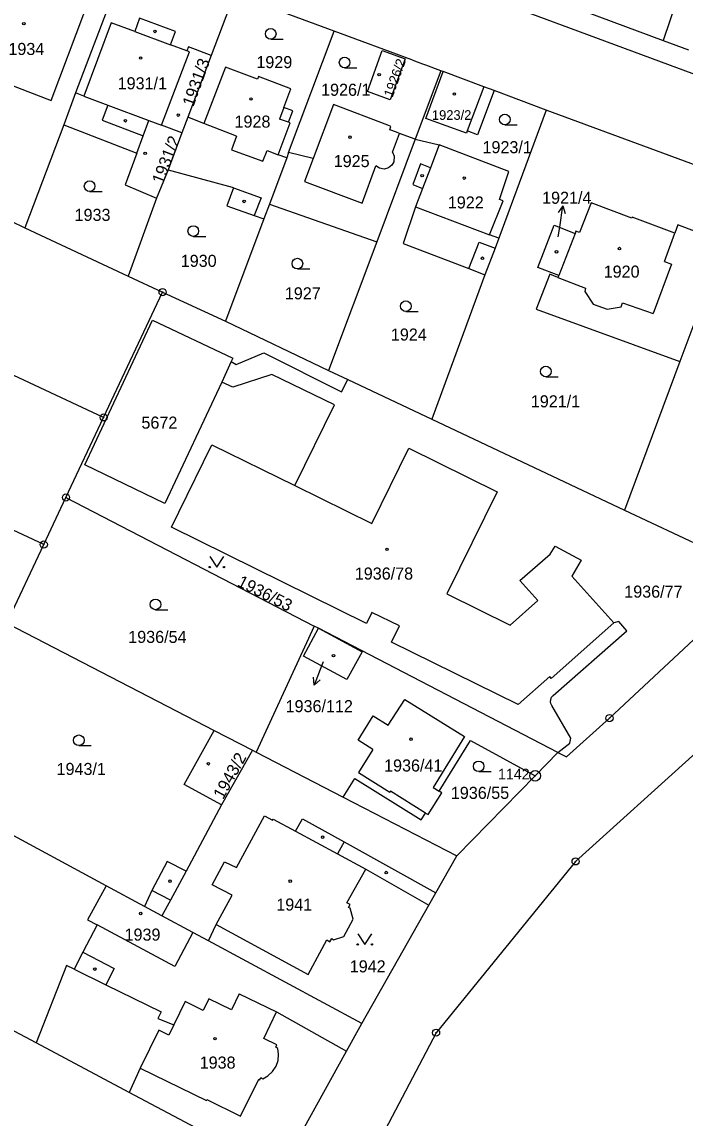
# Model space of a CAD drawing. Extents: x -733394 to -722299, y -1082822 to -1075049.
# Drawn here: x -728908.1 to -728814.7, y -1078945.4 to -1078790.9 of the extents above; entities that cross this region are included whole.
import ezdxf

# ---------------------------------------------------------------- set-up
doc = ezdxf.new("R2010")
doc.units = 0
for name, color, linetype in [('Hranice parcel', 7, 'Continuous'), ('Parcelní čísla', 7, 'Continuous'), ('Pop  PČ popisy', 7, 'Continuous'), ('Vnitřní kresba', 7, 'Continuous'), ('Značky bodu BP', 7, 'Continuous'), ('Značky budov', 7, 'Continuous'), ('Značky kultur', 7, 'Continuous')]:
    doc.layers.add(name, color=color, linetype=linetype)

msp = doc.modelspace()

# ---------------------------------------------------------------- linework, layer by layer
at = {"layer": 'Hranice parcel'}
for p, q in [((-728893.23, -1078781.41), (-728900.57, -1078800.88)), ((-728878.2, -1078786.96), (-728881.46, -1078795.6)), ((-728864.14, -1078792.18), (-728878.2, -1078786.96)), ((-728832.04, -1078788.18), (-728817.77, -1078793.5)), ((-728870.55, -1078809.28), (-728864.14, -1078792.18)), ((-728817.77, -1078793.5), (-728814.21, -1078794.82)), ((-728881.46, -1078795.6), (-728884.74, -1078804.31)), ((-728849.09, -1078797.75), (-728852.7, -1078807.37)), ((-728848.76, -1078797.87), (-728849.09, -1078797.75)), ((-728900.57, -1078800.88), (-728902.26, -1078805.35)), ((-728834.27, -1078803.29), (-728841.6, -1078800.55)), ((-728834.27, -1078803.29), (-728840.94, -1078821.36)), ((-728806.09, -1078813.72), (-728834.27, -1078803.29)), ((-728884.74, -1078804.31), (-728885.62, -1078806.48)), ((-728902.26, -1078805.35), (-728907.73, -1078819.87)), ((-728902.26, -1078805.35), (-728891.96, -1078809.38)), ((-728885.62, -1078806.48), (-728888.47, -1078805.41)), ((-728885.62, -1078806.48), (-728887.53, -1078811.72)), ((-728852.7, -1078807.37), (-728858.14, -1078821.87)), ((-728852.7, -1078807.37), (-728849.32, -1078808.2)), ((-728870.55, -1078809.28), (-728870.83, -1078810.03)), ((-728870.83, -1078810.03), (-728873.27, -1078816.53)), ((-728923.08, -1078812.52), (-728907.73, -1078819.87)), ((-728887.53, -1078811.72), (-728889.16, -1078815.73)), ((-728889.16, -1078815.73), (-728893.18, -1078826.7)), ((-728873.27, -1078816.53), (-728874.06, -1078818.64)), ((-728873.27, -1078816.53), (-728858.14, -1078821.87)), ((-728874.06, -1078818.64), (-728879.47, -1078833.06)), ((-728907.73, -1078819.87), (-728893.18, -1078826.7)), ((-728858.14, -1078821.87), (-728864.93, -1078839.98)), ((-728830.18, -1078820.67), (-728832.48, -1078826.59)), ((-728809.16, -1078821.95), (-728815.41, -1078838.73)), ((-728896.63, -1078846.61), (-728944.79, -1078824.12)), ((-728842.9, -1078826.5), (-728850.36, -1078846.84)), ((-728893.18, -1078826.7), (-728888.32, -1078828.95)), ((-728896.63, -1078846.61), (-728888.32, -1078828.95)), ((-728888.32, -1078828.95), (-728879.47, -1078833.06)), ((-728879.47, -1078833.06), (-728864.93, -1078839.98)), ((-728878.65, -1078838.75), (-728879.99, -1078841.63)), ((-728815.41, -1078838.73), (-728823.22, -1078859.67)), ((-728864.93, -1078839.98), (-728862.23, -1078841.25)), ((-728862.23, -1078841.25), (-728850.36, -1078846.84)), ((-728905.06, -1078864.52), (-728950.07, -1078843.4)), ((-728901.94, -1078857.89), (-728896.63, -1078846.61)), ((-728850.36, -1078846.84), (-728823.22, -1078859.67)), ((-728905.06, -1078864.52), (-728901.94, -1078857.89)), ((-728901.94, -1078857.89), (-728866.94, -1078876.02)), ((-728910.29, -1078875.62), (-728905.06, -1078864.52)), ((-728910.29, -1078875.62), (-728881.04, -1078890.73)), ((-728866.94, -1078876.02), (-728875.13, -1078893.8)), ((-728830.78, -1078891.81), (-728833.46, -1078887.22)), ((-728881.04, -1078890.73), (-728875.66, -1078893.52)), ((-728832.61, -1078893.81), (-728830.93, -1078892.5)), ((-728830.93, -1078892.5), (-728830.78, -1078891.81)), ((-728875.66, -1078893.52), (-728880, -1078901.23)), ((-728875.66, -1078893.52), (-728875.13, -1078893.8)), ((-728875.13, -1078893.8), (-728862.87, -1078900.13)), ((-728835.8, -1078897.12), (-728832.61, -1078893.81)), ((-728846.84, -1078908.41), (-728835.8, -1078897.12)), ((-728896.28, -1078912.6), (-728921.64, -1078898.98)), ((-728862.87, -1078900.13), (-728846.84, -1078908.41)), ((-728890.87, -1078915.52), (-728896.28, -1078912.6)), ((-728860.23, -1078932.01), (-728850.79, -1078915.37)), ((-728881.86, -1078920.38), (-728884.04, -1078919.21)), ((-728860.23, -1078932.01), (-728881.86, -1078920.38)), ((-728862.41, -1078935.94), (-728860.23, -1078932.01)), ((-728871.84, -1078952.99), (-728862.41, -1078935.94))]:
    msp.add_line(p, q, dxfattribs=at)
for points in [[(-728743.05, -1078822.9), (-728748.43, -1078822.32), (-728764.33, -1078816.43), (-728782.34, -1078809.75), (-728831.95, -1078791.36), (-728861.54, -1078780.38), (-728902.71, -1078765.21), (-728928.17, -1078755.76), (-728932.49, -1078753.77)], [(-728809.14, -1078768), (-728809.91, -1078770.29), (-728817.77, -1078793.5)], [(-728911.51, -1078784.6), (-728916.24, -1078797.26), (-728904.01, -1078801.92), (-728899.26, -1078789.34), (-728911.51, -1078784.6)], [(-728884.89, -1078794.94), (-728887.19, -1078794.1), (-728886.5, -1078792.22), (-728891.56, -1078790.34), (-728892.25, -1078792.22), (-728895.58, -1078790.98), (-728899.4, -1078801.32), (-728900.57, -1078800.88)], [(-728849.09, -1078797.75), (-728851.23, -1078796.96), (-728851.65, -1078796.8), (-728852.77, -1078796.39), (-728853.19, -1078796.23), (-728864.14, -1078792.18)], [(-728888.47, -1078805.41), (-728884.52, -1078795.09), (-728884.89, -1078794.94)], [(-728881.46, -1078795.6), (-728884.68, -1078794.38), (-728884.89, -1078794.94)], [(-728854.13, -1078796.07), (-728856.25, -1078801.85), (-728859.45, -1078800.69), (-728857.35, -1078794.9), (-728854.13, -1078796.07)], [(-728870.83, -1078810.03), (-728872.05, -1078809.61), (-728870.33, -1078805.07), (-728870.57, -1078804.99), (-728869.96, -1078803.42), (-728871.24, -1078802.94), (-728870.25, -1078800.28), (-728874.79, -1078798.54), (-728874.95, -1078798.96), (-728879.44, -1078797.23), (-728882.49, -1078805.17), (-728884.74, -1078804.31)], [(-728841.6, -1078800.55), (-728843.92, -1078806.78), (-728845.38, -1078806.24), (-728845.5, -1078806.57), (-728851.23, -1078804.48), (-728848.76, -1078797.87)], [(-728841.6, -1078800.55), (-728843.05, -1078800.01), (-728848.76, -1078797.87)], [(-728852.7, -1078807.37), (-728854.91, -1078806.58), (-728855.33, -1078806.42), (-728856.31, -1078806.06), (-728856.14, -1078805.59), (-728856.56, -1078805.43), (-728864.24, -1078802.5), (-728867.11, -1078810.14), (-728870.55, -1078809.28)], [(-728891.96, -1078809.38), (-728891.05, -1078806.9), (-728890.24, -1078804.75), (-728888.47, -1078805.41)], [(-728891.96, -1078809.38), (-728893.61, -1078813.84), (-728889.16, -1078815.73)], [(-728849.32, -1078808.2), (-728850.55, -1078811.41), (-728851.95, -1078810.87), (-728853.07, -1078813.8), (-728851.67, -1078814.33), (-728852.66, -1078816.91), (-728854.42, -1078822.1), (-728845.17, -1078825.64), (-728842.9, -1078826.5)], [(-728840.94, -1078821.36), (-728842.23, -1078820.87), (-728840.32, -1078816.09), (-728840.83, -1078815.91), (-728839.51, -1078811.95), (-728849.32, -1078808.2)], [(-728887.53, -1078811.72), (-728878.49, -1078814.18), (-728878.32, -1078814.24), (-728879.27, -1078816.79), (-728875.39, -1078818.17), (-728874.06, -1078818.64)], [(-728809.16, -1078821.95), (-728815.7, -1078819.45), (-728816.13, -1078820.63), (-728822.13, -1078818.39), (-728822.18, -1078818.54), (-728827.93, -1078816.38), (-728829.58, -1078820.53), (-728830.09, -1078820.38), (-728830.18, -1078820.67)], [(-728832.48, -1078826.59), (-728835.41, -1078825.46), (-728833.13, -1078819.53), (-728830.18, -1078820.67)], [(-728840.94, -1078821.36), (-728841.46, -1078822.76), (-728842.9, -1078826.5)], [(-728832.48, -1078826.59), (-728832.59, -1078826.87), (-728833.75, -1078826.42), (-728835.68, -1078831.33), (-728815.41, -1078838.73)], [(-728729, -1078826.78), (-728745.26, -1078839.41), (-728779.19, -1078864.08), (-728805.82, -1078887.18), (-728813.16, -1078893.88), (-728830.11, -1078909.18), (-728849.77, -1078933.32), (-728870.35, -1078972.46), (-728882.59, -1079004.3), (-728888.43, -1079028.47), (-728895.64, -1079077.77), (-728895.99, -1079118.81)], [(-728879.99, -1078841.63), (-728887.99, -1078858.72), (-728899.3, -1078853.29), (-728889.76, -1078832.91), (-728878.42, -1078838.27), (-728878.65, -1078838.75)], [(-728878.65, -1078838.75), (-728877.97, -1078839.13), (-728874.07, -1078837.52), (-728863.12, -1078842.99), (-728862.23, -1078841.25)], [(-728869.67, -1078856.18), (-728864.08, -1078844.85), (-728872.9, -1078840.54), (-728878.43, -1078842.36), (-728879.99, -1078841.63)], [(-728824.7, -1078875.58), (-728833.54, -1078883.39), (-728833.76, -1078883.13), (-728838.18, -1078887.07), (-728856.06, -1078878.28), (-728854.95, -1078875.96), (-728858.81, -1078874.1), (-728859.56, -1078875.67), (-728887.08, -1078862.09), (-728886.04, -1078859.97), (-728881.36, -1078850.45), (-728869.67, -1078856.18)], [(-728869.67, -1078856.18), (-728858.84, -1078861.55), (-728853.59, -1078850.95), (-728841.18, -1078857.11), (-728848.27, -1078871.48), (-728839.33, -1078875.89), (-728835.45, -1078872.4), (-728837.95, -1078869.57), (-728833.71, -1078865.86), (-728832.99, -1078864.76), (-728829.31, -1078866.72), (-728830.64, -1078868.98), (-728824.7, -1078875.58)], [(-728823.22, -1078859.67), (-728804.21, -1078868.62), (-728803.71, -1078868.85)], [(-728832.61, -1078893.81), (-728831.38, -1078894.45), (-728825.33, -1078888.99), (-728803.71, -1078868.85)], [(-728832.61, -1078893.81), (-728866.34, -1078876.31), (-728866.94, -1078876.02)], [(-728833.28, -1078885.78), (-728822.89, -1078876.69), (-728824.01, -1078875.37), (-728824.7, -1078875.58)], [(-728866.34, -1078876.31), (-728860.2, -1078879.63), (-728862.34, -1078883.56), (-728868.47, -1078880.25), (-728866.34, -1078876.31)], [(-728833.46, -1078887.22), (-728833.6, -1078886.92), (-728833.65, -1078886.68), (-728833.62, -1078886.34), (-728833.49, -1078886.04), (-728833.28, -1078885.78)], [(-728880, -1078901.23), (-728885.29, -1078898.33), (-728881.04, -1078890.73)], [(-728862.87, -1078900.13), (-728861.23, -1078897.5), (-728851.88, -1078903.34), (-728851.28, -1078902.36), (-728850.91, -1078902.59), (-728848.98, -1078899.51), (-728849.36, -1078899.28), (-728844.91, -1078892.12), (-728835.8, -1078897.12)], [(-728880, -1078901.23), (-728884.99, -1078910.57), (-728887.66, -1078909.19), (-728889.85, -1078913.26), (-728890.87, -1078915.52)], [(-728850.79, -1078915.37), (-728849.8, -1078913.63), (-728846.84, -1078908.41)], [(-728881.86, -1078920.38), (-728880.79, -1078918.09), (-728867.8, -1078925.11), (-728865.15, -1078920.25), (-728864.73, -1078920.5), (-728864.48, -1078920.06), (-728864.21, -1078920.22), (-728862.78, -1078919.78), (-728861.46, -1078917.34), (-728861.9, -1078915.79), (-728862.1, -1078915.68), (-728861.87, -1078915.25), (-728862.34, -1078915.01), (-728859.69, -1078910.26), (-728850.79, -1078915.37)], [(-728896.28, -1078912.6), (-728898.88, -1078917.42), (-728897.53, -1078918.14)], [(-728884.04, -1078919.21), (-728888.42, -1078916.85), (-728890.87, -1078915.52)], [(-728897.53, -1078918.14), (-728899.57, -1078921.97), (-728900.8, -1078924.38), (-728896.32, -1078926.57), (-728888.53, -1078930.38), (-728889, -1078931.32), (-728886.74, -1078932.22), (-728887.43, -1078933.66), (-728888.84, -1078932.98), (-728891.47, -1078938.32), (-728882.12, -1078942.86), (-728882.06, -1078942.73), (-728877.34, -1078945.09), (-728874.76, -1078939.88), (-728874.63, -1078939.95), (-728874.46, -1078939.65), (-728874.18, -1078939.81), (-728873.47, -1078939.4), (-728872.83, -1078938.81), (-728872.33, -1078938.03), (-728872.05, -1078937.22), (-728871.97, -1078936.35), (-728872.08, -1078935.54), (-728872.38, -1078935.37), (-728872.23, -1078935.05), (-728874.06, -1078934.14), (-728872.26, -1078930.37), (-728862.41, -1078935.94)], [(-728884.04, -1078919.21), (-728886.61, -1078923.99), (-728897.53, -1078918.14)], [(-728871.84, -1078952.99), (-728893.02, -1078941.74), (-728906.16, -1078934.76), (-728932.22, -1078920.92)]]:
    msp.add_lwpolyline(points, dxfattribs=at)
at = {"layer": 'Pop  PČ popisy'}
for p, q in [((-728831.93, -1078816.81), (-728832.57, -1078817.73)), ((-728832.35, -1078819.78), (-728831.93, -1078816.81)), ((-728831.93, -1078816.81), (-728831.58, -1078817.87)), ((-728832.56, -1078821.18), (-728832.35, -1078819.78)), ((-728865.87, -1078881.53), (-728866.95, -1078884.33)), ((-728865.7, -1078881.07), (-728865.87, -1078881.53)), ((-728866.95, -1078884.33), (-728867.05, -1078883.22)), ((-728866.95, -1078884.33), (-728866.12, -1078883.58))]:
    msp.add_line(p, q, dxfattribs=at)
at = {"layer": 'Vnitřní kresba'}
for p, q in [((-728892.25, -1078792.22), (-728887.19, -1078794.1)), ((-728843.05, -1078800.01), (-728845.38, -1078806.24)), ((-728899.4, -1078801.32), (-728896.04, -1078802.58)), ((-728896.04, -1078802.58), (-728896.84, -1078804.73)), ((-728896.04, -1078802.58), (-728890.24, -1078804.75)), ((-728871.24, -1078802.94), (-728871.84, -1078804.57)), ((-728896.84, -1078804.73), (-728891.05, -1078806.9)), ((-728870.57, -1078804.99), (-728871.84, -1078804.57)), ((-728877.92, -1078806.97), (-728882.49, -1078805.17)), ((-728877.92, -1078806.97), (-728878.6, -1078808.89)), ((-728855.9, -1078809.24), (-728854.91, -1078806.58)), ((-728878.6, -1078808.89), (-728874.21, -1078810.49)), ((-728874.21, -1078810.49), (-728873.59, -1078808.98)), ((-728873.59, -1078808.98), (-728872.05, -1078809.61)), ((-728855.9, -1078809.24), (-728855.67, -1078809.81)), ((-728867.11, -1078810.14), (-728868.32, -1078813.35)), ((-728860.21, -1078816.4), (-728858.25, -1078811.15)), ((-728857.74, -1078811.49), (-728858.25, -1078811.15)), ((-728856, -1078811.05), (-728856.46, -1078811.43)), ((-728855.73, -1078810.57), (-728856, -1078811.05)), ((-728855.67, -1078809.81), (-728855.73, -1078810.57)), ((-728857.08, -1078811.6), (-728857.74, -1078811.49)), ((-728856.46, -1078811.43), (-728857.08, -1078811.6)), ((-728850.55, -1078811.41), (-728851.67, -1078814.33)), ((-728878.32, -1078814.24), (-728874.43, -1078815.67)), ((-728868.32, -1078813.35), (-728860.21, -1078816.4)), ((-728874.43, -1078815.67), (-728875.39, -1078818.17)), ((-728852.66, -1078816.91), (-728842.23, -1078820.87)), ((-728845.17, -1078825.64), (-728843.72, -1078821.92)), ((-728843.72, -1078821.92), (-728841.46, -1078822.76)), ((-728817.6, -1078824.63), (-728816.13, -1078820.63)), ((-728816.59, -1078825.02), (-728819.19, -1078831.98)), ((-728817.6, -1078824.63), (-728816.59, -1078825.02)), ((-728832.59, -1078826.87), (-728828.69, -1078828.38)), ((-728828.69, -1078828.38), (-728828.83, -1078828.85)), ((-728828.83, -1078828.85), (-728827.64, -1078830.65)), ((-728827.64, -1078830.65), (-728825.67, -1078831.34)), ((-728825.67, -1078831.34), (-728823.69, -1078831)), ((-728823.69, -1078831), (-728823.52, -1078830.46)), ((-728823.52, -1078830.46), (-728819.19, -1078831.98)), ((-728856.53, -1078889.97), (-728854.2, -1078886.37)), ((-728854.2, -1078886.37), (-728845.76, -1078891.59)), ((-728860.77, -1078892.08), (-728858.63, -1078888.66)), ((-728858.63, -1078888.66), (-728856.53, -1078889.97)), ((-728858.67, -1078893.39), (-728860.77, -1078892.08)), ((-728845.76, -1078891.59), (-728850.2, -1078898.77)), ((-728858.67, -1078893.39), (-728860.7, -1078896.65)), ((-728860.7, -1078896.65), (-728856.3, -1078899.4)), ((-728850.2, -1078898.77), (-728849.36, -1078899.28)), ((-728856.22, -1078899.27), (-728856.3, -1078899.4)), ((-728851.28, -1078902.36), (-728856.22, -1078899.27)), ((-728877.92, -1078910.06), (-728873.97, -1078902.77)), ((-728873.97, -1078902.77), (-728872.81, -1078903.36)), ((-728872.81, -1078903.36), (-728872.75, -1078903.23)), ((-728872.75, -1078903.23), (-728869.57, -1078904.94)), ((-728869.57, -1078904.94), (-728868.61, -1078903.16)), ((-728868.61, -1078903.16), (-728862.73, -1078906.43)), ((-728869.57, -1078904.94), (-728863.65, -1078908.13)), ((-728862.73, -1078906.43), (-728863.65, -1078908.13)), ((-728862.73, -1078906.43), (-728849.8, -1078913.63)), ((-728863.65, -1078908.13), (-728859.69, -1078910.26)), ((-728881.34, -1078912.46), (-728879.57, -1078909.24)), ((-728879.57, -1078909.24), (-728877.92, -1078910.06)), ((-728884.99, -1078910.57), (-728887.21, -1078914.64)), ((-728878.53, -1078913.93), (-728881.34, -1078912.46)), ((-728887.21, -1078914.64), (-728889.85, -1078913.26)), ((-728887.21, -1078914.64), (-728888.42, -1078916.85)), ((-728880.79, -1078918.09), (-728878.53, -1078913.93)), ((-728899.57, -1078921.97), (-728895.16, -1078924.28)), ((-728901.88, -1078923.85), (-728906.16, -1078934.76)), ((-728900.8, -1078924.38), (-728901.88, -1078923.85)), ((-728895.16, -1078924.28), (-728896.32, -1078926.57)), ((-728881.79, -1078928.54), (-728882.59, -1078930.18)), ((-728878.61, -1078930.08), (-728881.79, -1078928.54)), ((-728877.53, -1078927.83), (-728878.61, -1078930.08)), ((-728877.53, -1078927.83), (-728872.26, -1078930.37)), ((-728885.16, -1078928.94), (-728886.74, -1078932.22)), ((-728882.59, -1078930.18), (-728885.16, -1078928.94)), ((-728891.47, -1078938.32), (-728893.02, -1078941.74))]:
    msp.add_line(p, q, dxfattribs=at)
at = {"layer": 'Značky bodu BP'}
for centre, radius in [((-728888.32, -1078828.95), 0.5), ((-728888.32, -1078828.95), 0.0303), ((-728896.63, -1078846.61), 0.5), ((-728896.63, -1078846.61), 0.0303), ((-728901.94, -1078857.89), 0.5), ((-728901.94, -1078857.89), 0.0303), ((-728905.06, -1078864.52), 0.5), ((-728905.06, -1078864.52), 0.0303), ((-728825.33, -1078888.99), 0.5), ((-728825.33, -1078888.99), 0.0303), ((-728835.8, -1078897.12), 0.75), ((-728835.8, -1078897.12), 0.03), ((-728830.11, -1078909.18), 0.5), ((-728830.11, -1078909.18), 0.0303), ((-728849.77, -1078933.32), 0.5), ((-728849.77, -1078933.32), 0.0303)]:
    msp.add_circle(centre, radius, dxfattribs=at)
at = {"layer": 'Značky budov'}
for centre in [(-728907.88, -1078791.12), (-728889.39, -1078792.21), (-728891.42, -1078795.96), (-728857.8, -1078798.29), (-728875.86, -1078801.73), (-728847.2, -1078801.03), (-728893.56, -1078804.8), (-728886.11, -1078804), (-728861.9, -1078807.11), (-728890.78, -1078809.4), (-728851.73, -1078812.53), (-728845.8, -1078812.88), (-728876.83, -1078816.17), (-728832.8, -1078823.27), (-728823.93, -1078822.81), (-728843.24, -1078824.17), (-728856.69, -1078865.19), (-728864.23, -1078880.18), (-728853.3, -1078891.95), (-728881.87, -1078895.42), (-728865.77, -1078905.76), (-728856.8, -1078910.75), (-728887.27, -1078911.96), (-728870.33, -1078911.97), (-728891.4, -1078916.52), (-728897.87, -1078924.36), (-728880.92, -1078934.15)]:
    msp.add_circle(centre, 0.175, dxfattribs=at)
at = {"layer": 'Značky kultur'}
for p, q in [((-728873.08, -1078793.29), (-728871.33, -1078793.29)), ((-728862.67, -1078797.33), (-728860.92, -1078797.33)), ((-728840.08, -1078805.37), (-728838.33, -1078805.37)), ((-728898.6, -1078814.77), (-728896.85, -1078814.77)), ((-728883.99, -1078821.09), (-728882.24, -1078821.09)), ((-728869.32, -1078825.68), (-728867.57, -1078825.68)), ((-728854.03, -1078831.67), (-728852.28, -1078831.67)), ((-728834.3, -1078840.88), (-728832.55, -1078840.88)), ((-728889.32, -1078873.71), (-728887.57, -1078873.71)), ((-728900.12, -1078892.86), (-728898.37, -1078892.86)), ((-728843.77, -1078896.53), (-728842.02, -1078896.53))]:
    msp.add_line(p, q, dxfattribs=at)
for points in [[(-728881.67, -1078866.21), (-728880.67, -1078867.71), (-728879.67, -1078866.21)], [(-728860.82, -1078919.39), (-728859.82, -1078920.89), (-728858.82, -1078919.39)]]:
    msp.add_lwpolyline(points, dxfattribs=at)
for centre, radius in [((-728873.08, -1078792.54), 0.75), ((-728862.67, -1078796.58), 0.75), ((-728840.08, -1078804.62), 0.75), ((-728898.6, -1078814.02), 0.75), ((-728883.99, -1078820.34), 0.75), ((-728869.32, -1078824.93), 0.75), ((-728854.03, -1078830.92), 0.75), ((-728834.3, -1078840.13), 0.75), ((-728881.67, -1078867.71), 0.1), ((-728879.67, -1078867.71), 0.1), ((-728889.32, -1078872.96), 0.75), ((-728900.12, -1078892.11), 0.75), ((-728843.77, -1078895.78), 0.75), ((-728860.82, -1078920.89), 0.1), ((-728858.82, -1078920.89), 0.1)]:
    msp.add_circle(centre, radius, dxfattribs=at)

# ---------------------------------------------------------------- texts
at = {"layer": 'Parcelní čísla'}
for s, height, p in [('1934', 1.7, (-728910.05, -1078795.53)), ('1929', 1.7, (-728875.1, -1078797.38)), ('1931/1', 1.7, (-728894.65, -1078800.37)), ('1926/1', 1.7, (-728865.98, -1078801.28)), ('1923/2', 1.36, (-728850.36, -1078804.67)), ('1928', 1.7, (-728878.18, -1078805.77)), ('1923/1', 1.7, (-728843.23, -1078809.37)), ('1925', 1.7, (-728864.2, -1078811.33)), ('1922', 1.7, (-728848.12, -1078817.16)), ('1921/4', 1.7, (-728834.83, -1078816.5)), ('1933', 1.7, (-728900.72, -1078818.91)), ('1930', 1.7, (-728885.76, -1078825.39)), ('1920', 1.7, (-728826.15, -1078826.91)), ('1927', 1.7, (-728871.09, -1078829.97)), ('1924', 1.7, (-728856.14, -1078835.78)), ('1921/1', 1.7, (-728836.42, -1078845.19)), ('5672', 1.7, (-728891.3, -1078848.19)), ('1936/78', 1.7, (-728861.23, -1078869.46)), ('1936/77', 1.7, (-728823.25, -1078872.01)), ('1936/54', 1.7, (-728893.16, -1078878.39)), ('1936/112', 1.7, (-728870.98, -1078888.15)), ('1943/1', 1.7, (-728903.26, -1078897)), ('1936/41', 1.7, (-728857.1, -1078896.51)), ('1936/55', 1.7, (-728847.69, -1078900.37)), ('1941', 1.7, (-728872.29, -1078916.11)), ('1939', 1.7, (-728893.68, -1078920.35)), ('1942', 1.7, (-728861.94, -1078924.82)), ('1938', 1.7, (-728883.09, -1078938.38))]:
    msp.add_text(s, height=height, dxfattribs=at).set_placement(p)
for s, height, rotation, p in [('1931/3', 1.7, 70, (-728883.99, -1078802.93)), ('1926/2', 1.36, 70, (-728855.91, -1078801.6)), ('1931/2', 1.7, 69, (-728888.29, -1078813.84)), ('1936/53', 1.7, 333, (-728877.92, -1078870.28)), ('1943/2', 1.7, 61, (-728879.8, -1078900.55))]:
    msp.add_text(s, height=height, rotation=rotation, dxfattribs=at).set_placement(p)
at = {"layer": 'Značky bodu BP'}
msp.add_text('1142', height=1.5, dxfattribs=at).set_placement((-728841.05, -1078897.62))

doc.saveas('drawing.dxf')
